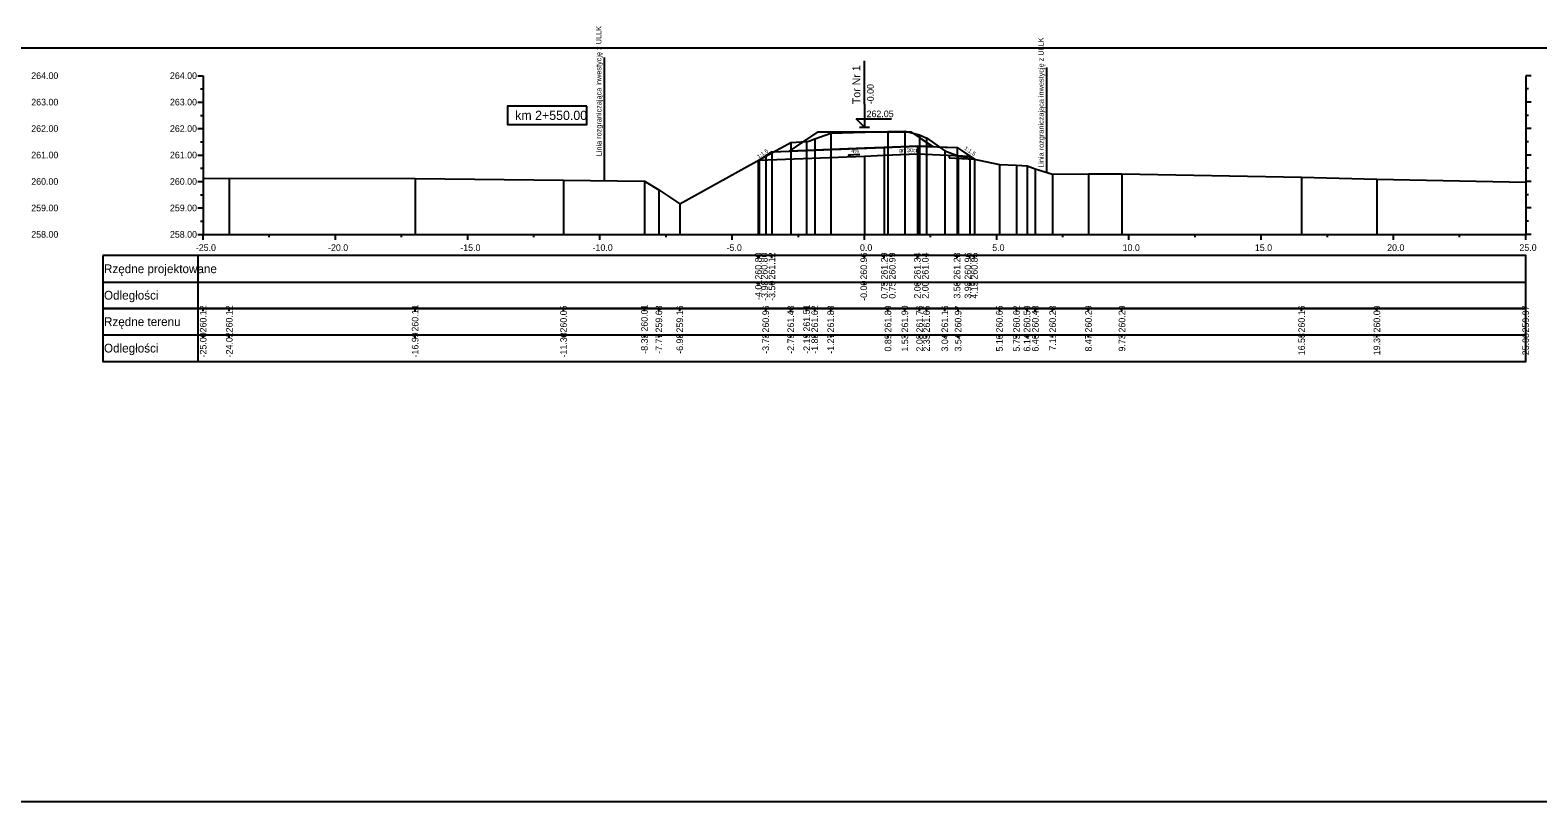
# Model space of a CAD drawing. Extents: x 6516023 to 6560129, y 5513077 to 5529206.
# Drawn here: x 6517166.7 to 6517223.7, y 5513297.3 to 5513326.4 of the extents above; entities that cross this region are included whole.
import ezdxf

# ---------------------------------------------------------------- set-up
doc = ezdxf.new("R2010")
doc.units = 0
for name, color, linetype in [('IR_default', 7, 'Continuous'), ('TOR_PRZEK_P-komponent', 7, 'Continuous'), ('TOR_PRZEK_P-opisy', 7, 'Continuous'), ('TOR_PRZEK_P-schodkowanie+wymiana', 7, 'Continuous'), ('TOR_PRZEK_P-tabelka istniejace', 7, 'Continuous'), ('TOR_PRZEK_P-tabelka projektowane', 7, 'Continuous'), ('TOR_PRZEK_P-teren istniejacy', 7, 'Continuous'), ('TOR_PRZEK_P-tory projektowane', 7, 'Continuous'), ('TOR_PRZEK_P-uklad odniesienia', 7, 'Continuous'), ('TOR_PRZEK_P-warstwa ochronna I', 7, 'Continuous'), ('TOR_PRZEK_P-warstwa ochronna II', 7, 'Continuous'), ('TOR_PS_T-granica PKP-projektowana', 7, 'Continuous'), ('TOR_RAMKI-ramka+tabelka 1', 7, 'Continuous')]:
    doc.layers.add(name, color=color, linetype=linetype)

msp = doc.modelspace()

# ---------------------------------------------------------------- linework, layer by layer
at = {"layer": 'IR_default'}
msp.add_lwpolyline([(6517194.438, 5513321.621), (6517194.763, 5513321.838), (6517195.103, 5513321.851), (6517195.425, 5513321.864), (6517195.983, 5513322.236), (6517196.513, 5513322.59), (6517197.026, 5513322.59), (6517197.513, 5513322.59), (6517198.795, 5513322.59), (6517200.013, 5513322.59), (6517200.44, 5513322.305), (6517200.846, 5513322.034), (6517201.317, 5513322.016), (6517201.763, 5513321.998), (6517202.009, 5513321.834), (6517202.242, 5513321.679), (6517202.322, 5513321.625), (6517202.417, 5513321.562)], dxfattribs=at)
at = {"layer": 'TOR_PRZEK_P-komponent'}
msp.add_lwpolyline([(6517196.513, 5513322.59), (6517197.513, 5513322.59), (6517200.013, 5513322.59), (6517200.846, 5513322.034), (6517200.263, 5513322.058), (6517199.013, 5513322.008), (6517198.263, 5513321.978), (6517195.425, 5513321.864)], close=True, dxfattribs=at)
at = {"layer": 'TOR_PRZEK_P-opisy'}
msp.add_lwpolyline([(6517198.083, 5513321.732), (6517197.665, 5513321.713), (6517197.833, 5513321.742)], dxfattribs=at)
at = {"layer": 'TOR_PRZEK_P-schodkowanie+wymiana'}
for p, q in [((6517201.461, 5513321.71), (6517201.461, 5513321.609)), ((6517201.461, 5513321.609), (6517202.417, 5513321.562))]:
    msp.add_line(p, q, dxfattribs=at)
at = {"layer": 'TOR_PRZEK_P-tabelka istniejace'}
for p, q in [((6517169.463, 5513315.917), (6517169.463, 5513313.917)), ((6517173.063, 5513315.917), (6517173.063, 5513313.917)), ((6517173.263, 5513315.817), (6517173.263, 5513315.917)), ((6517174.248, 5513315.817), (6517174.248, 5513315.917)), ((6517181.276, 5513315.817), (6517181.276, 5513315.917)), ((6517186.885, 5513315.817), (6517186.885, 5513315.917)), ((6517189.946, 5513315.817), (6517189.946, 5513315.917)), ((6517190.49, 5513315.817), (6517190.49, 5513315.917)), ((6517191.28, 5513315.817), (6517191.28, 5513315.917)), ((6517194.531, 5513315.817), (6517194.531, 5513315.917)), ((6517195.477, 5513315.817), (6517195.477, 5513315.917)), ((6517196.077, 5513315.817), (6517196.077, 5513315.917)), ((6517196.381, 5513315.817), (6517196.381, 5513315.917)), ((6517196.989, 5513315.817), (6517196.989, 5513315.917)), ((6517199.151, 5513315.817), (6517199.151, 5513315.917)), ((6517199.79, 5513315.817), (6517199.79, 5513315.917)), ((6517200.347, 5513315.817), (6517200.347, 5513315.917)), ((6517200.611, 5513315.817), (6517200.611, 5513315.917)), ((6517201.301, 5513315.817), (6517201.301, 5513315.917)), ((6517201.805, 5513315.817), (6517201.805, 5513315.917)), ((6517203.366, 5513315.817), (6517203.366, 5513315.917)), ((6517204.011, 5513315.817), (6517204.011, 5513315.917)), ((6517204.408, 5513315.817), (6517204.408, 5513315.917)), ((6517204.723, 5513315.817), (6517204.723, 5513315.917)), ((6517205.378, 5513315.817), (6517205.378, 5513315.917)), ((6517206.732, 5513315.817), (6517206.732, 5513315.917)), ((6517207.998, 5513315.817), (6517207.998, 5513315.917)), ((6517214.79, 5513315.817), (6517214.79, 5513315.917)), ((6517217.636, 5513315.817), (6517217.636, 5513315.917)), ((6517223.263, 5513315.817), (6517223.263, 5513315.917)), ((6517169.463, 5513314.917), (6517223.263, 5513314.917)), ((6517173.263, 5513314.817), (6517173.263, 5513314.917)), ((6517174.248, 5513314.817), (6517174.248, 5513314.917)), ((6517181.276, 5513314.817), (6517181.276, 5513314.917)), ((6517186.885, 5513314.817), (6517186.885, 5513314.917)), ((6517189.946, 5513314.817), (6517189.946, 5513314.917)), ((6517190.49, 5513314.817), (6517190.49, 5513314.917)), ((6517191.28, 5513314.817), (6517191.28, 5513314.917)), ((6517194.531, 5513314.817), (6517194.531, 5513314.917)), ((6517195.477, 5513314.817), (6517195.477, 5513314.917)), ((6517196.077, 5513314.817), (6517196.077, 5513314.917)), ((6517196.381, 5513314.817), (6517196.381, 5513314.917)), ((6517196.989, 5513314.817), (6517196.989, 5513314.917)), ((6517199.151, 5513314.817), (6517199.151, 5513314.917)), ((6517199.79, 5513314.817), (6517199.79, 5513314.917)), ((6517200.347, 5513314.817), (6517200.347, 5513314.917)), ((6517200.611, 5513314.817), (6517200.611, 5513314.917)), ((6517201.301, 5513314.817), (6517201.301, 5513314.917)), ((6517201.805, 5513314.817), (6517201.805, 5513314.917)), ((6517203.366, 5513314.817), (6517203.366, 5513314.917)), ((6517204.011, 5513314.817), (6517204.011, 5513314.917)), ((6517204.408, 5513314.817), (6517204.408, 5513314.917)), ((6517204.723, 5513314.817), (6517204.723, 5513314.917)), ((6517205.378, 5513314.817), (6517205.378, 5513314.917)), ((6517206.732, 5513314.817), (6517206.732, 5513314.917)), ((6517207.998, 5513314.817), (6517207.998, 5513314.917)), ((6517214.79, 5513314.817), (6517214.79, 5513314.917)), ((6517217.636, 5513314.817), (6517217.636, 5513314.917)), ((6517223.263, 5513314.817), (6517223.263, 5513314.917))]:
    msp.add_line(p, q, dxfattribs=at)
for points in [[(6517195.477, 5513322.197), (6517195.477, 5513318.917), (6517195.477, 5513318.787), (6517195.477, 5513318.717)], [(6517196.077, 5513322.23), (6517196.077, 5513318.917), (6517196.077, 5513318.787), (6517196.077, 5513318.717)], [(6517196.381, 5513322.333), (6517196.381, 5513318.917), (6517196.381, 5513318.787), (6517196.381, 5513318.717)], [(6517196.989, 5513322.543), (6517196.989, 5513318.917), (6517196.989, 5513318.787), (6517196.989, 5513318.717)], [(6517199.151, 5513322.61), (6517199.151, 5513318.917), (6517199.151, 5513318.787), (6517199.151, 5513318.717)], [(6517199.79, 5513322.616), (6517199.79, 5513318.917), (6517199.79, 5513318.787), (6517199.79, 5513318.717)], [(6517200.347, 5513322.478), (6517200.347, 5513318.917), (6517200.347, 5513318.787), (6517200.347, 5513318.717)], [(6517200.611, 5513322.368), (6517200.611, 5513318.917), (6517200.611, 5513318.787), (6517200.611, 5513318.717)], [(6517194.531, 5513321.673), (6517194.531, 5513318.917), (6517194.531, 5513318.787), (6517194.531, 5513318.717)], [(6517201.301, 5513321.88), (6517201.301, 5513318.917), (6517201.301, 5513318.787), (6517201.301, 5513318.717)], [(6517201.805, 5513321.69), (6517201.805, 5513318.917), (6517201.805, 5513318.787), (6517201.805, 5513318.717)], [(6517203.366, 5513321.363), (6517203.366, 5513318.917), (6517203.366, 5513318.787), (6517203.366, 5513318.717)], [(6517204.011, 5513321.339), (6517204.011, 5513318.917), (6517204.011, 5513318.787), (6517204.011, 5513318.717)], [(6517204.408, 5513321.31), (6517204.408, 5513318.917), (6517204.408, 5513318.787), (6517204.408, 5513318.717)], [(6517204.723, 5513321.192), (6517204.723, 5513318.917), (6517204.723, 5513318.787), (6517204.723, 5513318.717)], [(6517173.263, 5513320.832), (6517173.263, 5513318.917), (6517173.263, 5513318.787), (6517173.263, 5513318.717)], [(6517174.248, 5513320.84), (6517174.248, 5513318.917), (6517174.248, 5513318.787), (6517174.248, 5513318.717)], [(6517181.276, 5513320.83), (6517181.276, 5513318.917), (6517181.276, 5513318.787), (6517181.276, 5513318.717)], [(6517186.885, 5513320.765), (6517186.885, 5513318.917), (6517186.885, 5513318.787), (6517186.885, 5513318.717)], [(6517189.946, 5513320.73), (6517189.946, 5513318.917), (6517189.946, 5513318.787), (6517189.946, 5513318.717)], [(6517205.378, 5513320.995), (6517205.378, 5513318.917), (6517205.378, 5513318.787), (6517205.378, 5513318.717)], [(6517206.732, 5513321.003), (6517206.732, 5513318.917), (6517206.732, 5513318.787), (6517206.732, 5513318.717)], [(6517207.998, 5513321.006), (6517207.998, 5513318.917), (6517207.998, 5513318.787), (6517207.998, 5513318.717)], [(6517214.79, 5513320.881), (6517214.79, 5513318.917), (6517214.79, 5513318.787), (6517214.79, 5513318.717)], [(6517217.636, 5513320.811), (6517217.636, 5513318.917), (6517217.636, 5513318.787), (6517217.636, 5513318.717)], [(6517223.263, 5513320.691), (6517223.263, 5513318.917), (6517223.263, 5513318.787), (6517223.263, 5513318.717)], [(6517190.49, 5513320.399), (6517190.49, 5513318.917), (6517190.49, 5513318.787), (6517190.49, 5513318.717)], [(6517191.28, 5513319.877), (6517191.28, 5513318.917), (6517191.28, 5513318.787), (6517191.28, 5513318.717)]]:
    msp.add_lwpolyline(points, dxfattribs=at)
msp.add_lwpolyline([(6517169.463, 5513315.917), (6517169.463, 5513313.917), (6517223.263, 5513313.917), (6517223.263, 5513315.917)], close=True, dxfattribs=at)
at = {"layer": 'TOR_PRZEK_P-tabelka projektowane'}
for p, q in [((6517169.463, 5513317.917), (6517169.463, 5513315.917)), ((6517173.063, 5513317.917), (6517173.063, 5513315.917)), ((6517194.25, 5513317.817), (6517194.25, 5513317.917)), ((6517194.284, 5513317.817), (6517194.284, 5513317.917)), ((6517194.763, 5513317.817), (6517194.763, 5513317.917)), ((6517198.263, 5513317.817), (6517198.263, 5513317.917)), ((6517199.013, 5513317.817), (6517199.013, 5513317.917)), ((6517199.013, 5513317.817), (6517199.013, 5513317.917)), ((6517200.263, 5513317.817), (6517200.263, 5513317.917)), ((6517200.263, 5513317.817), (6517200.263, 5513317.917)), ((6517201.763, 5513317.817), (6517201.763, 5513317.917)), ((6517202.242, 5513317.817), (6517202.242, 5513317.917)), ((6517202.417, 5513317.817), (6517202.417, 5513317.917)), ((6517169.463, 5513316.917), (6517223.263, 5513316.917)), ((6517194.25, 5513316.817), (6517194.25, 5513316.917)), ((6517194.284, 5513316.817), (6517194.284, 5513316.917)), ((6517194.763, 5513316.817), (6517194.763, 5513316.917)), ((6517198.263, 5513316.817), (6517198.263, 5513316.917)), ((6517199.013, 5513316.817), (6517199.013, 5513316.917)), ((6517199.013, 5513316.817), (6517199.013, 5513316.917)), ((6517200.263, 5513316.817), (6517200.263, 5513316.917)), ((6517200.263, 5513316.817), (6517200.263, 5513316.917)), ((6517201.763, 5513316.817), (6517201.763, 5513316.917)), ((6517202.242, 5513316.817), (6517202.242, 5513316.917)), ((6517202.417, 5513316.817), (6517202.417, 5513316.917))]:
    msp.add_line(p, q, dxfattribs=at)
for points in [[(6517194.763, 5513321.838), (6517194.763, 5513318.917), (6517194.763, 5513318.787), (6517194.763, 5513318.717)], [(6517198.263, 5513321.678), (6517198.263, 5513318.917), (6517198.263, 5513318.787), (6517198.263, 5513318.717)], [(6517199.013, 5513322.008), (6517199.013, 5513318.917), (6517199.013, 5513318.787), (6517199.013, 5513318.717)], [(6517199.013, 5513321.708), (6517199.013, 5513318.917), (6517199.013, 5513318.787), (6517199.013, 5513318.717)], [(6517200.263, 5513322.058), (6517200.263, 5513318.917), (6517200.263, 5513318.787), (6517200.263, 5513318.717)], [(6517200.263, 5513321.758), (6517200.263, 5513318.917), (6517200.263, 5513318.787), (6517200.263, 5513318.717)], [(6517201.763, 5513321.998), (6517201.763, 5513318.917), (6517201.763, 5513318.787), (6517201.763, 5513318.717)], [(6517202.242, 5513321.679), (6517202.242, 5513318.917), (6517202.242, 5513318.787), (6517202.242, 5513318.717)], [(6517194.25, 5513321.517), (6517194.25, 5513318.917), (6517194.25, 5513318.787), (6517194.25, 5513318.717)], [(6517194.284, 5513321.519), (6517194.284, 5513318.917), (6517194.284, 5513318.787), (6517194.284, 5513318.717)], [(6517202.417, 5513321.562), (6517202.417, 5513318.917), (6517202.417, 5513318.787), (6517202.417, 5513318.717)]]:
    msp.add_lwpolyline(points, dxfattribs=at)
msp.add_lwpolyline([(6517169.463, 5513317.917), (6517169.463, 5513315.917), (6517223.263, 5513315.917), (6517223.263, 5513317.917)], close=True, dxfattribs=at)
at = {"layer": 'TOR_PRZEK_P-teren istniejacy'}
msp.add_lwpolyline([(6517173.263, 5513320.832), (6517174.248, 5513320.84), (6517181.276, 5513320.83), (6517186.885, 5513320.765), (6517189.946, 5513320.73), (6517190.49, 5513320.399), (6517191.28, 5513319.877), (6517194.531, 5513321.673), (6517195.477, 5513322.197), (6517196.077, 5513322.23), (6517196.166, 5513322.247), (6517196.381, 5513322.333), (6517196.989, 5513322.543), (6517199.151, 5513322.61), (6517199.79, 5513322.616), (6517200.347, 5513322.478), (6517200.538, 5513322.397), (6517200.611, 5513322.368), (6517201.301, 5513321.88), (6517201.805, 5513321.69), (6517203.366, 5513321.363), (6517204.011, 5513321.339), (6517204.408, 5513321.31), (6517204.723, 5513321.192), (6517205.378, 5513320.995), (6517206.732, 5513321.003), (6517207.998, 5513321.006), (6517214.79, 5513320.881), (6517217.636, 5513320.811), (6517223.263, 5513320.691)], dxfattribs=at)
at = {"layer": 'TOR_PRZEK_P-tory projektowane'}
for p, q in [((6517198.263, 5513323.645), (6517198.263, 5513325.278)), ((6517198.263, 5513323.645), (6517198.263, 5513322.768)), ((6517198.263, 5513322.768), (6517197.944, 5513323.087)), ((6517197.944, 5513323.087), (6517199.288, 5513323.087)), ((6517198.071, 5513322.768), (6517198.455, 5513322.768))]:
    msp.add_line(p, q, dxfattribs=at)
at = {"layer": 'TOR_PRZEK_P-uklad odniesienia'}
for p, q in [((6517173.063, 5513324.717), (6517173.263, 5513324.717)), ((6517173.263, 5513324.717), (6517173.263, 5513318.717)), ((6517223.263, 5513324.717), (6517223.263, 5513318.717)), ((6517223.463, 5513324.717), (6517223.263, 5513324.717)), ((6517173.163, 5513324.217), (6517173.263, 5513324.217)), ((6517223.363, 5513324.217), (6517223.263, 5513324.217)), ((6517173.063, 5513323.717), (6517173.263, 5513323.717)), ((6517223.463, 5513323.717), (6517223.263, 5513323.717)), ((6517173.163, 5513323.217), (6517173.263, 5513323.217)), ((6517223.363, 5513323.217), (6517223.263, 5513323.217)), ((6517173.063, 5513322.717), (6517173.263, 5513322.717)), ((6517173.163, 5513322.217), (6517173.263, 5513322.217)), ((6517223.463, 5513322.717), (6517223.263, 5513322.717)), ((6517223.363, 5513322.217), (6517223.263, 5513322.217)), ((6517173.063, 5513321.717), (6517173.263, 5513321.717)), ((6517223.463, 5513321.717), (6517223.263, 5513321.717)), ((6517173.163, 5513321.217), (6517173.263, 5513321.217)), ((6517223.363, 5513321.217), (6517223.263, 5513321.217)), ((6517173.063, 5513320.717), (6517173.263, 5513320.717)), ((6517223.463, 5513320.717), (6517223.263, 5513320.717)), ((6517173.163, 5513320.217), (6517173.263, 5513320.217)), ((6517223.363, 5513320.217), (6517223.263, 5513320.217)), ((6517173.063, 5513319.717), (6517173.263, 5513319.717)), ((6517223.463, 5513319.717), (6517223.263, 5513319.717)), ((6517173.163, 5513319.217), (6517173.263, 5513319.217)), ((6517223.363, 5513319.217), (6517223.263, 5513319.217)), ((6517173.063, 5513318.717), (6517173.263, 5513318.717)), ((6517173.263, 5513318.717), (6517223.263, 5513318.717)), ((6517173.263, 5513318.517), (6517173.263, 5513318.717)), ((6517175.763, 5513318.617), (6517175.763, 5513318.717)), ((6517178.263, 5513318.517), (6517178.263, 5513318.717)), ((6517180.763, 5513318.617), (6517180.763, 5513318.717)), ((6517183.263, 5513318.517), (6517183.263, 5513318.717)), ((6517185.763, 5513318.617), (6517185.763, 5513318.717)), ((6517188.263, 5513318.517), (6517188.263, 5513318.717)), ((6517190.763, 5513318.617), (6517190.763, 5513318.717)), ((6517193.263, 5513318.517), (6517193.263, 5513318.717)), ((6517195.763, 5513318.617), (6517195.763, 5513318.717)), ((6517198.263, 5513318.517), (6517198.263, 5513318.717)), ((6517200.763, 5513318.617), (6517200.763, 5513318.717)), ((6517203.263, 5513318.517), (6517203.263, 5513318.717)), ((6517205.763, 5513318.617), (6517205.763, 5513318.717)), ((6517208.263, 5513318.517), (6517208.263, 5513318.717)), ((6517210.763, 5513318.617), (6517210.763, 5513318.717)), ((6517213.263, 5513318.517), (6517213.263, 5513318.717)), ((6517215.763, 5513318.617), (6517215.763, 5513318.717)), ((6517218.263, 5513318.517), (6517218.263, 5513318.717)), ((6517220.763, 5513318.617), (6517220.763, 5513318.717)), ((6517223.263, 5513318.517), (6517223.263, 5513318.717)), ((6517223.463, 5513318.717), (6517223.263, 5513318.717))]:
    msp.add_line(p, q, dxfattribs=at)
msp.add_lwpolyline([(6517187.763, 5513323.567), (6517184.763, 5513323.567), (6517184.763, 5513322.867), (6517187.763, 5513322.867)], close=True, dxfattribs=at)
at = {"layer": 'TOR_PRZEK_P-warstwa ochronna I'}
msp.add_lwpolyline([(6517194.284, 5513321.519), (6517198.263, 5513321.678), (6517199.013, 5513321.708), (6517200.263, 5513321.758), (6517202.242, 5513321.679)], dxfattribs=at)
at = {"layer": 'TOR_PRZEK_P-warstwa ochronna II'}
msp.add_lwpolyline([(6517194.25, 5513321.517), (6517194.284, 5513321.519), (6517194.763, 5513321.838), (6517199.013, 5513322.008), (6517200.263, 5513322.058), (6517201.763, 5513321.998), (6517202.417, 5513321.562)], dxfattribs=at)
at = {"layer": 'TOR_PS_T-granica PKP-projektowana'}
for p, q in [((6517188.432, 5513320.747), (6517188.432, 5513325.405)), ((6517205.153, 5513321.063), (6517205.153, 5513325.022))]:
    msp.add_line(p, q, dxfattribs=at)
at = {"layer": 'TOR_RAMKI-ramka+tabelka 1'}
msp.add_lwpolyline([(6517109.813, 5513325.767), (6517357.313, 5513325.767), (6517357.313, 5513297.267), (6517109.813, 5513297.267)], close=True, dxfattribs=at)

# ---------------------------------------------------------------- texts
at = {"layer": 'TOR_PRZEK_P-opisy'}
for s, rotation, p in [('1:1,5', 34.0701, (6517194.264, 5513321.577)), ('4%', 0.1515, (6517197.76, 5513321.798)), ('1:1,5', 325.9299, (6517202.021, 5513321.935))]:
    msp.add_text(s, height=0.15, rotation=rotation, dxfattribs=at).set_placement(p)
at = {"layer": 'TOR_PRZEK_P-tabelka istniejace'}
for s, p in [('260.12', (6517173.388, 5513315.011)), ('260.12', (6517174.373, 5513315.011)), ('260.11', (6517181.401, 5513315.043)), ('260.05', (6517187.01, 5513315.008)), ('260.01', (6517190.071, 5513315.043)), ('259.68', (6517190.615, 5513315.008)), ('259.16', (6517191.405, 5513315.008)), ('260.96', (6517194.656, 5513315.008)), ('261.48', (6517195.602, 5513315.008)), ('261.51', (6517196.202, 5513315.043)), ('261.62', (6517196.506, 5513315.011)), ('261.83', (6517197.114, 5513315.008)), ('261.89', (6517199.276, 5513315.009)), ('261.90', (6517199.915, 5513315.009)), ('261.76', (6517200.472, 5513315.008)), ('261.65', (6517200.736, 5513315.008)), ('261.16', (6517201.426, 5513315.008)), ('260.97', (6517201.93, 5513315.009)), ('260.65', (6517203.491, 5513315.008)), ('260.62', (6517204.136, 5513315.011)), ('260.59', (6517204.533, 5513315.009)), ('260.48', (6517204.848, 5513315.008)), ('260.28', (6517205.503, 5513315.008)), ('260.29', (6517206.857, 5513315.009)), ('260.29', (6517208.123, 5513315.009)), ('260.16', (6517214.915, 5513315.008)), ('260.09', (6517217.761, 5513315.009)), ('259.97', (6517223.388, 5513315.009)), ('-25.00', (6517173.388, 5513314.065)), ('-24.02', (6517174.373, 5513314.067)), ('-16.99', (6517181.401, 5513314.065)), ('-11.38', (6517187.01, 5513314.064)), ('-8.32', (6517190.071, 5513314.206)), ('-7.77', (6517190.615, 5513314.205)), ('-6.98', (6517191.405, 5513314.204)), ('-3.73', (6517194.656, 5513314.204)), ('-2.79', (6517195.602, 5513314.205)), ('-2.19', (6517196.202, 5513314.205)), ('-1.88', (6517196.506, 5513314.204)), ('-1.27', (6517197.114, 5513314.205)), ('0.89', (6517199.276, 5513314.289)), ('1.53', (6517199.915, 5513314.288)), ('2.08', (6517200.472, 5513314.288)), ('2.35', (6517200.736, 5513314.287)), ('3.04', (6517201.426, 5513314.289)), ('3.54', (6517201.93, 5513314.289)), ('5.10', (6517203.491, 5513314.289)), ('5.75', (6517204.136, 5513314.287)), ('6.14', (6517204.533, 5513314.289)), ('6.46', (6517204.848, 5513314.288)), ('7.11', (6517205.503, 5513314.323)), ('8.47', (6517206.857, 5513314.289)), ('9.73', (6517208.123, 5513314.288)), ('16.53', (6517214.915, 5513314.148)), ('19.37', (6517217.761, 5513314.149)), ('25.00', (6517223.388, 5513314.149))]:
    msp.add_text(s, height=0.25, rotation=90, dxfattribs=at).set_placement(p)
for s, p in [('Rzędne terenu', (6517169.513, 5513315.252)), ('Odległości', (6517169.513, 5513314.252))]:
    msp.add_text(s, height=0.33, dxfattribs=at).set_placement(p)
at = {"layer": 'TOR_PRZEK_P-tabelka projektowane'}
for s, p in [('Rzędne projektowane', (6517169.513, 5513317.252)), ('Odległości', (6517169.513, 5513316.252))]:
    msp.add_text(s, height=0.33, dxfattribs=at).set_placement(p)
for s, p in [('260.80', (6517194.375, 5513317.009)), ('260.80', (6517194.6, 5513317.009)), ('261.12', (6517194.888, 5513317.011)), ('260.96', (6517198.362, 5513317.008)), ('261.29', (6517199.138, 5513317.009)), ('260.99', (6517199.438, 5513317.009)), ('261.34', (6517200.388, 5513317.009)), ('261.04', (6517200.688, 5513317.009)), ('261.28', (6517201.888, 5513317.008)), ('260.96', (6517202.298, 5513317.008)), ('260.85', (6517202.542, 5513317.008)), ('-4.01', (6517194.375, 5513316.239)), ('-3.98', (6517194.616, 5513316.204)), ('-3.50', (6517194.888, 5513316.205)), ('-0.00', (6517198.362, 5513316.205)), ('0.75', (6517199.138, 5513316.287)), ('0.75', (6517199.438, 5513316.287)), ('2.00', (6517200.388, 5513316.289)), ('2.00', (6517200.688, 5513316.289)), ('3.50', (6517201.888, 5513316.289)), ('3.98', (6517202.298, 5513316.288)), ('4.15', (6517202.542, 5513316.287))]:
    msp.add_text(s, height=0.25, rotation=90, dxfattribs=at).set_placement(p)
at = {"layer": 'TOR_PRZEK_P-tory projektowane'}
for s, height, p in [('Tor Nr 1', 0.3, (6517198.108, 5513323.639)), ('-0.00', 0.25, (6517198.613, 5513323.638))]:
    msp.add_text(s, height=height, rotation=90, dxfattribs=at).set_placement(p)
msp.add_text('262.05', height=0.25, dxfattribs=at).set_placement((6517198.343, 5513323.148))
at = {"layer": 'TOR_PRZEK_P-uklad odniesienia'}
for s, height, p in [('264.00', 0.25, (6517166.763, 5513324.592)), ('264.00', 0.25, (6517172.006, 5513324.592)), ('263.00', 0.25, (6517166.763, 5513323.592)), ('263.00', 0.25, (6517172.006, 5513323.592)), ('km 2+550.00', 0.35, (6517185.058, 5513323.042)), ('262.00', 0.25, (6517166.763, 5513322.592)), ('262.00', 0.25, (6517172.006, 5513322.592)), ('261.00', 0.25, (6517166.763, 5513321.592)), ('261.00', 0.25, (6517172.006, 5513321.592)), ('260.00', 0.25, (6517166.763, 5513320.592)), ('260.00', 0.25, (6517172.006, 5513320.592)), ('259.00', 0.25, (6517166.763, 5513319.592)), ('259.00', 0.25, (6517172.006, 5513319.592)), ('258.00', 0.25, (6517166.763, 5513318.592)), ('258.00', 0.25, (6517172.006, 5513318.592)), ('-25.0', 0.25, (6517172.983, 5513318.092)), ('-', 0.0001, (6517173.263, 5513318.717)), ('-20.0', 0.25, (6517177.983, 5513318.092)), ('-15.0', 0.25, (6517182.983, 5513318.092)), ('-10.0', 0.25, (6517187.983, 5513318.092)), ('-5.0', 0.25, (6517193.052, 5513318.092)), ('0.0', 0.25, (6517198.094, 5513318.092)), ('5.0', 0.25, (6517203.094, 5513318.092)), ('10.0', 0.25, (6517208.024, 5513318.092)), ('15.0', 0.25, (6517213.024, 5513318.092)), ('20.0', 0.25, (6517218.024, 5513318.092)), ('25.0', 0.25, (6517223.024, 5513318.092))]:
    msp.add_text(s, height=height, dxfattribs=at).set_placement(p)
at = {"layer": 'TOR_PRZEK_P-warstwa ochronna I'}
msp.add_text('gr. 30cm', height=0.15, dxfattribs=at).set_placement((6517199.566, 5513321.824))
at = {"layer": 'TOR_PS_T-granica PKP-projektowana'}
for p in [(6517188.322, 5513321.669), (6517205.042, 5513321.236)]:
    msp.add_text('Linia rozgraniczająca inwestycję z ULLK', height=0.2, rotation=90.0511, dxfattribs=at).set_placement(p)

doc.saveas('drawing.dxf')
